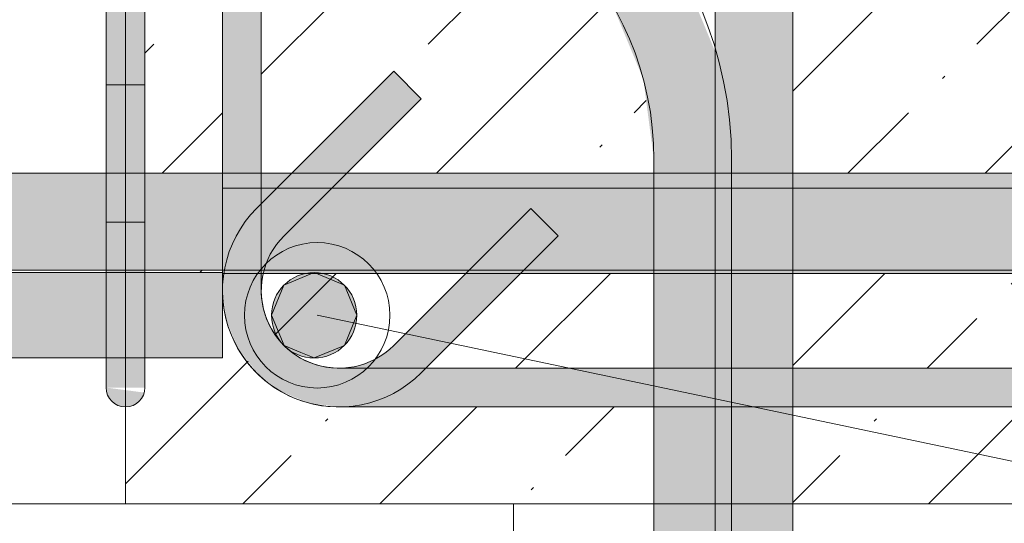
# Model space of a CAD drawing. Header units: millimetres. Extents: x 4307 to 42792, y 1610 to 10025.
# Tile 268 of 272: x 40950 to 41204, y 8665 to 8795. Entities that reach past the tile are written whole.
import ezdxf

# ---------------------------------------------------------------- set-up
doc = ezdxf.new("R2010")
doc.units = ezdxf.units.MM
for name, color, linetype, lineweight in [('S-BEAM', 12, 'Continuous', 9), ('S-COLS', 52, 'Continuous', 9), ('S-RBAR', 171, 'Continuous', 5), ('S-RBAR-IDEN', 171, 'Continuous', 5)]:
    doc.layers.add(name, color=color, linetype=linetype, lineweight=lineweight)

msp = doc.modelspace()

# ---------------------------------------------------------------- hatches: boundary and pattern name
at = {"layer": 'S-BEAM', "lineweight": 5}
h = msp.add_hatch(dxfattribs=at)
h.set_pattern_fill('FP_3', color=256, style=0, pattern_type=2)
h.set_pattern_definition([(45, (36176.34, 5500.453), (-35.35534, 35.35534), []), (45, (36211.697, 5500.453), (-17.67767, 53.033), [25, -12.5, 0.8382, -11.662])])
h.paths.add_polyline_path([(40977.38, 8670), (41113.59, 8670), (41113.59, 8695), (41032.38, 8695), (41024.11, 8696.23), (41017.38, 8699.02), (41011.17, 8703.79), (41006.04, 8710.86), (41003.4, 8717.24), (41002.38, 8725), (41002.38, 8707.64), (40982.38, 8707.64), (40982.21, 8700), (40977.38, 8700), (40977.38, 8699.34), (40982.21, 8698.71), (40981.71, 8697.5), (40980.91, 8696.46), (40978.95, 8695.29), (40978.67, 8695.17), (40977.38, 8695), (40977.38, 8681.14)])
h.paths.add_polyline_path([(41240.91, 8670), (41395.38, 8670), (41395.38, 8695), (41149.38, 8695), (41149.38, 8670), (41153.59, 8670)])
h.paths.add_polyline_path([(41443.33, 8670), (41477.38, 8670), (41477.38, 8920), (40977.38, 8920), (40977.38, 8895), (40978.95, 8894.71), (40980.34, 8893.98), (40980.91, 8893.54), (40981.76, 8892.37), (40982.21, 8891.29), (40977.38, 8890.66), (40977.38, 8890), (40982.38, 8890), (40982.38, 8882.8), (41002.38, 8882.8), (41002.38, 8865), (41003.4, 8872.76), (41006.4, 8880), (41011.7, 8886.62), (41018.24, 8891.34), (41024.61, 8893.98), (41032.38, 8895), (41422.38, 8895), (41430.14, 8893.98), (41437.38, 8890.98), (41443.59, 8886.21), (41448.71, 8879.14), (41451.36, 8872.76), (41452.38, 8865), (41452.38, 8725), (41451.36, 8717.24), (41448.36, 8710), (41443.33, 8703.58), (41443.33, 8681.14)])
h.paths.add_polyline_path([(41415.55, 8670), (41423.33, 8670), (41423.33, 8695.13), (41422.38, 8695), (41415.38, 8695), (41415.38, 8670)])
h.paths.add_polyline_path([(41415.55, 8705), (41423.33, 8705.13), (41423.33, 8729.45), (41415.38, 8729.45), (41415.38, 8705)])
h.paths.add_polyline_path([(41113.59, 8705), (41113.59, 8729.45), (41079.25, 8729.45), (41054.81, 8705), (41066.27, 8705)])
h.paths.add_polyline_path([(41395.38, 8705), (41395.38, 8729.45), (41149.38, 8729.45), (41149.38, 8705), (41240.91, 8705)])
h.paths.add_polyline_path([(41032.38, 8705), (41037.56, 8705.68), (41042.38, 8707.68), (41046.98, 8711.32), (41065.11, 8729.45), (41012.96, 8729.45), (41012.38, 8725), (41013.46, 8718.86), (41015.06, 8715), (41018.24, 8710.86), (41022.61, 8707.58), (41028.07, 8705.57)])
h.paths.add_polyline_path([(41002.38, 8729.64), (41002.38, 8730.3), (40982.38, 8730.3), (40982.38, 8729.64), (41000.78, 8729.64)])
h.paths.add_polyline_path([(41415.38, 8755.3), (41423.33, 8755.3), (41423.33, 8758.8), (41422.21, 8771.67), (41419.89, 8782.03), (41415.38, 8792.94), (41415.38, 8782.03)])
h.paths.add_polyline_path([(41012.38, 8755.3), (41020.26, 8755.3), (41046.52, 8781.57), (41053.59, 8774.5), (41034.4, 8755.3), (41113.59, 8755.3), (41113.59, 8758.8), (41110.86, 8779.51), (41102.87, 8798.8), (41090.16, 8815.37), (41073.59, 8828.09), (41062.2, 8832.8), (41012.38, 8832.8), (41012.38, 8771.67)])
h.paths.add_polyline_path([(41002.38, 8755.3), (41002.38, 8832.8), (40982.38, 8832.8), (40982.38, 8755.3)])
h.paths.add_polyline_path([(41149.38, 8755.3), (41395.38, 8755.3), (41395.38, 8818.76), (41381.12, 8829.36), (41371.89, 8832.8), (41149.38, 8832.8), (41149.38, 8771.67)])
h.paths.add_polyline_path([(41442.38, 8771.7), (41442.38, 8832.8), (41415.38, 8832.8), (41415.55, 8827.72), (41426.51, 8814.35), (41431.54, 8805.94), (41439.03, 8787.83), (41442.25, 8773.47)])
h.paths.add_polyline_path([(41129.38, 8786.63), (41129.38, 8832.8), (41100.01, 8832.8), (41104.3, 8829.51), (41120.19, 8808.8), (41124.72, 8797.88)])
h.paths.add_polyline_path([(41442.38, 8857.8), (41442.38, 8865), (41441.7, 8870.18), (41439.7, 8875), (41436.52, 8879.14), (41432.38, 8882.32), (41427.56, 8884.32), (41422.38, 8885), (41032.38, 8885), (41027.2, 8884.32), (41022.38, 8882.32), (41018.24, 8879.14), (41015.06, 8875), (41013.06, 8870.18), (41012.38, 8865), (41012.38, 8858.8), (41129.38, 8858.8), (41129.38, 8873.8), (41149.38, 8873.8), (41149.38, 8858.8), (41345.93, 8858.77), (41353.06, 8857.8), (41395.38, 8857.8), (41395.38, 8873.8), (41415.38, 8873.8), (41415.55, 8857.8)])
h.paths.add_polyline_path([(41415.38, 8873.8), (41395.72, 8876.39), (41396.72, 8878.8), (41398.31, 8880.87), (41400.38, 8882.46), (41402.79, 8883.46), (41405.38, 8883.8), (41407.97, 8883.46), (41410.38, 8882.46), (41412.45, 8880.87), (41414.04, 8878.8), (41415.04, 8876.39)])
h.paths.add_polyline_path([(41149.38, 8873.8), (41129.72, 8876.39), (41130.72, 8878.8), (41132.31, 8880.87), (41134.38, 8882.46), (41136.79, 8883.46), (41139.38, 8883.8), (41141.97, 8883.46), (41144.38, 8882.46), (41146.45, 8880.87), (41148.04, 8878.8), (41149.04, 8876.39)])
at = {"layer": 'S-RBAR'}
h = msp.add_hatch(color=7, dxfattribs=at)
h.paths.add_polyline_path([(41129.38, 8783.8), (41149.38, 8783.8), (41149.38, 8832.8), (41129.38, 8832.8), (41129.38, 8797.88)])
h.paths.add_polyline_path([(41132.6, 8857.8), (41149.38, 8857.8), (41149.38, 8873.8), (41129.38, 8873.8), (41129.38, 8857.8)])
for color, points in [(7, [(40978.95, 8725), (40982.38, 8725), (40982.38, 8865), (40972.38, 8865), (40972.38, 8725)]), (7, [(41002.38, 8725), (41003.4, 8732.76), (41006.4, 8740), (41012.38, 8747.43), (41012.38, 8865), (41002.38, 8865), (41002.38, 8726.4)]), (7, [(41129.38, 8758.8), (41129.38, 8786.63), (41120.19, 8808.8), (41104.3, 8829.51), (41100.01, 8832.8), (41062.2, 8832.8), (41073.59, 8828.09), (41090.16, 8815.37), (41102.87, 8798.8), (41110.86, 8779.51), (41113.59, 8758.8)]), (7, [(41018.24, 8739.14), (41053.59, 8774.5), (41046.52, 8781.57), (41011.17, 8746.21), (41015.89, 8741.49)]), (7, [(41032.38, 8695), (41032.38, 8705), (41027.2, 8705.68), (41022.38, 8707.68), (41017.88, 8711.32), (41015.06, 8715), (41013.06, 8719.82), (41012.38, 8725), (41013.06, 8730.18), (41015.06, 8735), (41018.24, 8739.14), (41011.17, 8746.21), (41006.4, 8740), (41003.4, 8732.76), (41002.38, 8725), (41003.4, 8717.24), (41006.4, 8710), (41011.7, 8703.38), (41017.38, 8699.02), (41024.61, 8696.02), (41027.2, 8695.68)]), (7, [(41053.59, 8705), (41054.81, 8705), (41088.95, 8739.14), (41081.88, 8746.21), (41046.52, 8710.86), (41052.38, 8705)]), (256, [(41026.01, 8707.64), (41033.79, 8710.86), (41037.01, 8718.64), (41033.79, 8726.41), (41026.01, 8729.64), (41018.23, 8726.4), (41015.01, 8718.64), (41018.24, 8710.86), (41022.61, 8709.04)]), (7, [(40982.21, 8700), (40982.38, 8700), (40982.38, 8725), (40972.38, 8725), (40972.38, 8700), (40978.95, 8700)]), (7, [(41032.38, 8705), (41052.38, 8705), (41046.52, 8710.86), (41042.38, 8707.68), (41037.56, 8705.68), (41033.53, 8705.15)]), (7, [(41032.38, 8695), (41422.38, 8695), (41422.38, 8705), (41032.38, 8705), (41032.38, 8696.02)]), (7, [(40977.38, 8695), (40978.95, 8695.29), (40979.88, 8695.67), (40980.91, 8696.46), (40981.71, 8697.5), (40982.21, 8698.71), (40972.38, 8700), (40972.55, 8698.71), (40973.05, 8697.5), (40973.84, 8696.46), (40974.88, 8695.67), (40976.08, 8695.17)])]:
    msp.add_hatch(color=color, dxfattribs=at).paths.add_polyline_path(points)
h = msp.add_hatch(color=7, dxfattribs=at)
h.paths.add_polyline_path([(41129.38, 7883.8), (41149.38, 7883.8), (41149.38, 7916), (41129.38, 7916), (41129.38, 7896.6)])
h.paths.add_polyline_path([(41129.38, 7924), (41149.38, 7924), (41149.38, 8016), (41129.38, 8016), (41129.38, 7926.77)])
h.paths.add_polyline_path([(41129.38, 8024), (41149.38, 8024), (41149.38, 8116), (41129.38, 8116), (41129.38, 8047.47)])
h.paths.add_polyline_path([(41149.38, 8124), (41149.38, 8216), (41129.38, 8216), (41129.38, 8124)])
h.paths.add_polyline_path([(41149.38, 8224), (41149.38, 8316), (41129.38, 8316), (41129.38, 8224)])
h.paths.add_polyline_path([(41149.38, 8324), (41149.38, 8416), (41129.38, 8416), (41129.38, 8324)])
h.paths.add_polyline_path([(41149.38, 8424), (41149.38, 8516), (41129.38, 8516), (41129.38, 8424)])
h.paths.add_polyline_path([(41129.38, 8524), (41149.38, 8524), (41149.38, 8616), (41129.38, 8616), (41129.38, 8530.27)])
h.paths.add_polyline_path([(41129.38, 8624), (41149.38, 8624), (41149.38, 8695), (41129.38, 8695), (41129.38, 8650.97)])
h.paths.add_polyline_path([(41149.38, 8705), (41149.38, 8730.3), (41129.38, 8730.3), (41129.38, 8705)])
h.paths.add_polyline_path([(41129.38, 8755.3), (41149.38, 8755.3), (41149.38, 8783.8), (41129.38, 8783.8), (41129.38, 8771.67)])
h = msp.add_hatch(color=7, dxfattribs=at)
h.paths.add_polyline_path([(41133.59, 7858.8), (41133.59, 7883.8), (41130.43, 7883.8), (41130.43, 7858.8)])
h.paths.add_polyline_path([(41129.38, 8660), (41129.38, 8695), (41113.59, 8695), (41113.59, 8660)])
h.paths.add_polyline_path([(41129.38, 8705), (41129.38, 8729.45), (41113.59, 8729.45), (41113.59, 8705)])
h.paths.add_polyline_path([(41113.59, 8755.3), (41129.38, 8755.3), (41129.38, 8758.8), (41113.59, 8758.8)])
h = msp.add_hatch(color=7, dxfattribs=at)
h.paths.add_polyline_path([(39977.38, 8730.3), (39984.67, 8730.3), (39984.67, 8755.3), (39977.38, 8755.3)])
h.paths.add_polyline_path([(39994.67, 8730.3), (40082.11, 8730.3), (40082.11, 8755.3), (39994.67, 8755.3)])
h.paths.add_polyline_path([(40092.11, 8730.3), (40179.56, 8730.3), (40179.56, 8755.3), (40092.11, 8755.3)])
h.paths.add_polyline_path([(40189.56, 8730.3), (40277.01, 8730.3), (40277.01, 8755.3), (40189.56, 8755.3)])
h.paths.add_polyline_path([(40287.01, 8730.3), (40374.45, 8730.3), (40374.45, 8755.3), (40287.01, 8755.3)])
h.paths.add_polyline_path([(40384.45, 8730.3), (40471.9, 8730.3), (40471.9, 8755.3), (40384.45, 8755.3)])
h.paths.add_polyline_path([(40481.9, 8730.3), (40569.35, 8730.3), (40569.35, 8755.3), (40481.9, 8755.3)])
h.paths.add_polyline_path([(40579.35, 8730.3), (40666.79, 8730.3), (40666.79, 8755.3), (40579.35, 8755.3)])
h.paths.add_polyline_path([(40676.79, 8730.3), (40764.24, 8730.3), (40764.24, 8755.3), (40676.79, 8755.3)])
h.paths.add_polyline_path([(40809.24, 8730.3), (40842.53, 8730.3), (40842.53, 8755.3), (40809.24, 8755.3), (40809.24, 8741.49)])
h.paths.add_polyline_path([(40774.24, 8730.3), (40799.24, 8730.3), (40799.24, 8755.3), (40774.24, 8755.3), (40774.24, 8741.49)])
h.paths.add_polyline_path([(40852.53, 8730.3), (40885.81, 8730.3), (40885.81, 8755.3), (40852.53, 8755.3), (40852.53, 8741.49)])
h.paths.add_polyline_path([(40895.81, 8730.3), (40929.09, 8730.3), (40929.09, 8755.3), (40895.81, 8755.3), (40895.81, 8741.49)])
h.paths.add_polyline_path([(40982.38, 8730.3), (41002.38, 8730.3), (41002.38, 8755.3), (40982.38, 8755.3), (40982.38, 8741.49)])
h.paths.add_polyline_path([(40939.09, 8730.3), (40972.38, 8730.3), (40972.38, 8755.3), (40939.09, 8755.3), (40939.09, 8741.49)])
h.paths.add_polyline_path([(41022.61, 8730.3), (41065.97, 8730.3), (41081.88, 8746.21), (41088.95, 8739.14), (41080.11, 8730.3), (41442.38, 8730.3), (41442.38, 8755.3), (41034.4, 8755.3), (41018.24, 8739.14), (41015.06, 8735), (41013.11, 8730.3), (41018.24, 8730.3)])
h.paths.add_polyline_path([(41012.38, 8747.43), (41020.26, 8755.3), (41012.38, 8755.3)])
h = msp.add_hatch(color=7, dxfattribs=at)
h.paths.add_polyline_path([(38097.39, 8707.64), (38276.98, 8707.92), (38276.98, 8729.64), (38087.38, 8729.64), (38087.38, 8707.64)])
h.paths.add_polyline_path([(34944.7, 8707.64), (34983.38, 8707.92), (34983.38, 8729.64), (34944.7, 8729.64), (34944.7, 8707.92)])
h.paths.add_polyline_path([(40287.01, 8707.64), (40374.45, 8707.92), (40374.45, 8729.64), (40287.01, 8729.64), (40287.01, 8707.92)])
h.paths.add_polyline_path([(34927.38, 8707.64), (34934.7, 8707.92), (34934.7, 8729.64), (34927.38, 8729.64), (34927.38, 8707.92)])
h.paths.add_polyline_path([(40277.01, 8707.64), (40277.01, 8729.64), (40189.56, 8729.64), (40189.56, 8707.64), (40236.73, 8707.64)])
h.paths.add_polyline_path([(34993.38, 8707.64), (35032.07, 8707.92), (35032.07, 8729.64), (34993.38, 8729.64), (34993.38, 8707.92)])
h.paths.add_polyline_path([(40179.56, 8707.64), (40179.56, 8729.64), (40092.11, 8729.64), (40092.11, 8707.64), (40149.41, 8707.64)])
h.paths.add_polyline_path([(35042.07, 8707.64), (35080.76, 8707.92), (35080.76, 8729.64), (35042.07, 8729.64), (35042.07, 8707.92)])
h.paths.add_polyline_path([(35090.76, 8707.64), (35129.45, 8707.92), (35129.45, 8729.64), (35090.76, 8729.64), (35090.76, 8707.92)])
h.paths.add_polyline_path([(40082.11, 8707.64), (40082.11, 8729.64), (39994.67, 8729.64), (39994.67, 8707.64), (40062.09, 8707.64)])
h.paths.add_polyline_path([(35139.45, 8707.64), (35178.14, 8707.92), (35178.14, 8729.64), (35139.45, 8729.64), (35139.45, 8707.92)])
h.paths.add_polyline_path([(35188.14, 8707.64), (35226.83, 8707.92), (35226.83, 8729.64), (35188.14, 8729.64), (35188.14, 8707.92)])
h.paths.add_polyline_path([(39984.67, 8707.64), (39984.67, 8729.64), (39897.22, 8729.64), (39897.22, 8707.64), (39974.77, 8707.64)])
h.paths.add_polyline_path([(35236.83, 8707.64), (35275.52, 8707.92), (35275.52, 8729.64), (35236.83, 8729.64), (35236.83, 8707.92)])
h.paths.add_polyline_path([(35285.52, 8707.64), (35375.52, 8707.92), (35375.52, 8729.64), (35285.52, 8729.64), (35285.52, 8707.92)])
h.paths.add_polyline_path([(35385.52, 8707.64), (35474.03, 8707.92), (35474.03, 8729.64), (35385.52, 8729.64), (35385.52, 8707.92)])
h.paths.add_polyline_path([(35484.03, 8707.64), (35572.55, 8707.92), (35572.55, 8729.64), (35484.03, 8729.64), (35484.03, 8707.92)])
h.paths.add_polyline_path([(35582.55, 8707.64), (35671.07, 8707.92), (35671.07, 8729.64), (35582.55, 8729.64), (35582.55, 8707.92)])
h.paths.add_polyline_path([(35681.07, 8707.64), (35769.59, 8707.92), (35769.59, 8729.64), (35681.07, 8729.64), (35681.07, 8707.92)])
h.paths.add_polyline_path([(35779.59, 8707.64), (35868.11, 8707.92), (35868.11, 8729.64), (35779.59, 8729.64), (35779.59, 8707.92)])
h.paths.add_polyline_path([(35878.11, 8707.64), (35966.62, 8707.92), (35966.62, 8729.64), (35878.11, 8729.64), (35878.11, 8707.92)])
h.paths.add_polyline_path([(35976.62, 8707.64), (36065.14, 8707.92), (36065.14, 8729.64), (35976.62, 8729.64), (35976.62, 8707.92)])
h.paths.add_polyline_path([(36075.14, 8707.64), (36163.66, 8707.92), (36163.66, 8729.64), (36075.14, 8729.64), (36075.14, 8707.92)])
h.paths.add_polyline_path([(36173.66, 8707.64), (36262.18, 8707.92), (36262.18, 8729.64), (36173.66, 8729.64), (36173.66, 8707.92)])
h.paths.add_polyline_path([(36272.18, 8707.64), (36360.7, 8707.92), (36360.7, 8729.64), (36272.18, 8729.64), (36272.18, 8707.92)])
h.paths.add_polyline_path([(36370.7, 8707.64), (36459.21, 8707.92), (36459.21, 8729.64), (36370.7, 8729.64), (36370.7, 8707.92)])
h.paths.add_polyline_path([(36469.21, 8707.64), (36557.73, 8707.92), (36557.73, 8729.64), (36469.21, 8729.64), (36469.21, 8707.92)])
h.paths.add_polyline_path([(36567.73, 8707.64), (36656.25, 8707.92), (36656.25, 8729.64), (36567.73, 8729.64), (36567.73, 8707.92)])
h.paths.add_polyline_path([(36666.25, 8707.64), (36754.77, 8707.92), (36754.77, 8729.64), (36666.25, 8729.64), (36666.25, 8707.92)])
h.paths.add_polyline_path([(36764.77, 8707.64), (36879.77, 8707.92), (36879.77, 8729.64), (36764.77, 8729.64), (36764.77, 8707.92)])
h.paths.add_polyline_path([(36889.77, 8707.64), (37079.37, 8707.92), (37079.37, 8729.64), (36889.77, 8729.64), (36889.77, 8707.92)])
h.paths.add_polyline_path([(37089.37, 8707.64), (37278.97, 8707.92), (37278.97, 8729.64), (37089.37, 8729.64), (37089.37, 8707.92)])
h.paths.add_polyline_path([(37288.97, 8707.64), (37478.57, 8707.92), (37478.57, 8729.64), (37288.97, 8729.64), (37288.97, 8707.92)])
h.paths.add_polyline_path([(37488.57, 8707.64), (37678.18, 8707.92), (37678.18, 8729.64), (37488.57, 8729.64), (37488.57, 8707.92)])
h.paths.add_polyline_path([(37688.18, 8707.64), (37877.78, 8707.92), (37877.78, 8729.64), (37688.18, 8729.64), (37688.18, 8707.92)])
h.paths.add_polyline_path([(37887.78, 8707.64), (38077.38, 8707.92), (38077.38, 8729.64), (37887.78, 8729.64), (37887.78, 8707.92)])
h.paths.add_polyline_path([(41000.78, 8707.64), (41002.38, 8707.64), (41002.38, 8729.64), (40982.38, 8729.64), (40982.38, 8707.64)])
h.paths.add_polyline_path([(40972.38, 8707.64), (40972.38, 8729.64), (40939.09, 8729.64), (40939.09, 8707.64)])
h.paths.add_polyline_path([(39887.22, 8707.64), (39887.22, 8729.64), (39799.77, 8729.64), (39799.77, 8707.64), (39843.79, 8707.64)])
h.paths.add_polyline_path([(40929.09, 8707.64), (40929.09, 8729.64), (40895.81, 8729.64), (40895.81, 8707.64)])
h.paths.add_polyline_path([(39789.77, 8707.64), (39789.77, 8729.64), (39702.33, 8729.64), (39702.33, 8707.64), (39756.47, 8707.64)])
h.paths.add_polyline_path([(40885.81, 8707.64), (40885.81, 8729.64), (40852.53, 8729.64), (40852.53, 8707.64)])
h.paths.add_polyline_path([(40842.53, 8707.64), (40842.53, 8729.64), (40809.24, 8729.64), (40809.24, 8707.64)])
h.paths.add_polyline_path([(39692.33, 8707.64), (39692.33, 8729.64), (39604.88, 8729.64), (39604.88, 8707.64), (39669.15, 8707.64)])
h.paths.add_polyline_path([(40764.24, 8707.64), (40764.24, 8729.64), (40676.79, 8729.64), (40676.79, 8707.64), (40760.65, 8707.64)])
h.paths.add_polyline_path([(40799.24, 8707.64), (40799.24, 8729.64), (40774.24, 8729.64), (40774.24, 8707.64)])
h.paths.add_polyline_path([(38286.98, 8707.64), (38476.58, 8707.92), (38476.58, 8729.64), (38286.98, 8729.64), (38286.98, 8707.92)])
h.paths.add_polyline_path([(40666.79, 8707.64), (40666.79, 8729.64), (40579.35, 8729.64), (40579.35, 8707.64), (40629.67, 8707.64)])
h.paths.add_polyline_path([(40569.35, 8707.64), (40569.35, 8729.64), (40481.9, 8729.64), (40481.9, 8707.64), (40542.35, 8707.64)])
h.paths.add_polyline_path([(38486.58, 8707.64), (38676.18, 8707.92), (38676.18, 8729.64), (38486.58, 8729.64), (38486.58, 8707.92)])
h.paths.add_polyline_path([(40471.9, 8707.64), (40471.9, 8729.64), (40384.45, 8729.64), (40384.45, 8707.64), (40455.03, 8707.64)])
h.paths.add_polyline_path([(38686.18, 8707.64), (38875.79, 8707.92), (38875.79, 8729.64), (38686.18, 8729.64), (38686.18, 8707.92)])
h.paths.add_polyline_path([(38885.79, 8707.64), (39075.39, 8707.92), (39075.39, 8729.64), (38885.79, 8729.64), (38885.79, 8707.92)])
h.paths.add_polyline_path([(39085.39, 8707.64), (39274.99, 8707.92), (39274.99, 8729.64), (39085.39, 8729.64), (39085.39, 8707.92)])
h.paths.add_polyline_path([(39284.99, 8707.64), (39399.99, 8707.92), (39399.99, 8729.64), (39284.99, 8729.64), (39284.99, 8707.92)])
h.paths.add_polyline_path([(39409.99, 8707.64), (39497.43, 8707.92), (39497.43, 8729.64), (39409.99, 8729.64), (39409.99, 8707.92)])
h.paths.add_polyline_path([(39507.43, 8707.64), (39594.88, 8707.92), (39594.88, 8729.64), (39507.43, 8729.64), (39507.43, 8707.92)])
h = msp.add_hatch(color=7, dxfattribs=at)
h.paths.add_polyline_path([(41013.06, 8729.45), (41065.11, 8729.45), (41065.97, 8730.3), (41013.06, 8730.18), (41012.96, 8729.45)])
h.paths.add_polyline_path([(41079.25, 8729.45), (41129.38, 8729.45), (41129.38, 8730.3), (41080.11, 8730.3)])
h.paths.add_polyline_path([(41153.59, 8729.45), (41395.38, 8729.45), (41395.38, 8730.3), (41149.38, 8730.3), (41149.38, 8729.45)])
h.paths.add_polyline_path([(41415.55, 8729.45), (41442.38, 8729.45), (41442.38, 8730.3), (41415.38, 8730.3), (41415.38, 8729.45)])
h = msp.add_hatch(color=256, dxfattribs=at)
edge = h.paths.add_edge_path()
edge.add_arc((41026.01, 8718.64), 11, 0, 360)

# ---------------------------------------------------------------- linework, layer by layer
at = {"layer": 'S-BEAM', "lineweight": 18}
for p, q in [((40977.38, 8920), (40977.38, 8670)), ((40977.38, 8670), (41477.38, 8670))]:
    msp.add_line(p, q, dxfattribs=at)
at = {"layer": 'S-BEAM'}
for p, q in [((40977.38, 8670), (40977.38, 8920)), ((40977.38, 8670), (35087.38, 8670)), ((35087.38, 8670), (40977.38, 8670)), ((40977.38, 8670), (41077.38, 8670)), ((41077.38, 8670), (41477.38, 8670))]:
    msp.add_line(p, q, dxfattribs=at)
at = {"layer": 'S-COLS'}
msp.add_line((41077.38, 8670), (41077.38, 5870), dxfattribs=at)
msp.add_line((41077.38, 8670), (41077.38, 5870), dxfattribs=at)
at = {"layer": 'S-RBAR'}
for p, q in [((41129.38, 8783.8), (41129.38, 8873.8)), ((41149.38, 8783.8), (41149.38, 8873.8)), ((40972.38, 8725), (40972.38, 8865)), ((40972.38, 8865), (40972.38, 8725)), ((40982.38, 8725), (40982.38, 8865)), ((40982.38, 8865), (40982.38, 8725)), ((41002.38, 8865), (41002.38, 8725)), ((41002.38, 8865), (41002.38, 8725)), ((41002.38, 8865), (41002.38, 8725)), ((41002.38, 8865), (41002.38, 8725)), ((41002.38, 8865), (41002.38, 8725)), ((41002.38, 8865), (41002.38, 8725)), ((41002.38, 8865), (41002.38, 8725)), ((41002.38, 8865), (41002.38, 8725)), ((41002.38, 8865), (41002.38, 8725)), ((41002.38, 8865), (41002.38, 8725)), ((41002.38, 8865), (41002.38, 8725)), ((41002.38, 8865), (41002.38, 8725)), ((41002.38, 8865), (41002.38, 8725)), ((41002.38, 8865), (41002.38, 8725)), ((41002.38, 8865), (41002.38, 8725)), ((41002.38, 8865), (41002.38, 8725)), ((41002.38, 8865), (41002.38, 8725)), ((41002.38, 8865), (41002.38, 8725)), ((41002.38, 8865), (41002.38, 8725)), ((41002.38, 8865), (41002.38, 8725)), ((41002.38, 8865), (41002.38, 8725)), ((41002.38, 8865), (41002.38, 8725)), ((41002.38, 8865), (41002.38, 8725)), ((41002.38, 8865), (41002.38, 8725)), ((41002.38, 8865), (41002.38, 8725)), ((41012.38, 8865), (41012.38, 8725)), ((41012.38, 8865), (41012.38, 8725)), ((41012.38, 8865), (41012.38, 8725)), ((41012.38, 8865), (41012.38, 8725)), ((41012.38, 8865), (41012.38, 8725)), ((41012.38, 8865), (41012.38, 8725)), ((41012.38, 8865), (41012.38, 8725)), ((41012.38, 8865), (41012.38, 8725)), ((41012.38, 8865), (41012.38, 8725)), ((41012.38, 8865), (41012.38, 8725)), ((41012.38, 8865), (41012.38, 8725)), ((41012.38, 8865), (41012.38, 8725)), ((41012.38, 8865), (41012.38, 8725)), ((41012.38, 8865), (41012.38, 8725)), ((41012.38, 8865), (41012.38, 8725)), ((41012.38, 8865), (41012.38, 8725)), ((41012.38, 8865), (41012.38, 8725)), ((41012.38, 8865), (41012.38, 8725)), ((41012.38, 8865), (41012.38, 8725)), ((41012.38, 8865), (41012.38, 8725)), ((41012.38, 8865), (41012.38, 8725)), ((41012.38, 8865), (41012.38, 8725)), ((41012.38, 8865), (41012.38, 8725)), ((41012.38, 8865), (41012.38, 8725)), ((41012.38, 8865), (41012.38, 8725)), ((41046.52, 8781.57), (41011.17, 8746.21)), ((41046.52, 8781.57), (41011.17, 8746.21)), ((41046.52, 8781.57), (41011.17, 8746.21)), ((41046.52, 8781.57), (41011.17, 8746.21)), ((41046.52, 8781.57), (41011.17, 8746.21)), ((41046.52, 8781.57), (41011.17, 8746.21)), ((41046.52, 8781.57), (41011.17, 8746.21)), ((41046.52, 8781.57), (41011.17, 8746.21)), ((41046.52, 8781.57), (41011.17, 8746.21)), ((41046.52, 8781.57), (41011.17, 8746.21)), ((41046.52, 8781.57), (41011.17, 8746.21)), ((41046.52, 8781.57), (41011.17, 8746.21)), ((41046.52, 8781.57), (41011.17, 8746.21)), ((41046.52, 8781.57), (41011.17, 8746.21)), ((41046.52, 8781.57), (41011.17, 8746.21)), ((41046.52, 8781.57), (41011.17, 8746.21)), ((41046.52, 8781.57), (41011.17, 8746.21)), ((41046.52, 8781.57), (41011.17, 8746.21)), ((41046.52, 8781.57), (41011.17, 8746.21)), ((41046.52, 8781.57), (41011.17, 8746.21)), ((41046.52, 8781.57), (41011.17, 8746.21)), ((41046.52, 8781.57), (41011.17, 8746.21)), ((41046.52, 8781.57), (41011.17, 8746.21)), ((41046.52, 8781.57), (41011.17, 8746.21)), ((41046.52, 8781.57), (41011.17, 8746.21)), ((41046.52, 8781.57), (41053.59, 8774.5)), ((41046.52, 8781.57), (41053.59, 8774.5)), ((41046.52, 8781.57), (41053.59, 8774.5)), ((41046.52, 8781.57), (41053.59, 8774.5)), ((41046.52, 8781.57), (41053.59, 8774.5)), ((41046.52, 8781.57), (41053.59, 8774.5)), ((41046.52, 8781.57), (41053.59, 8774.5)), ((41046.52, 8781.57), (41053.59, 8774.5)), ((41046.52, 8781.57), (41053.59, 8774.5)), ((41046.52, 8781.57), (41053.59, 8774.5)), ((41046.52, 8781.57), (41053.59, 8774.5)), ((41046.52, 8781.57), (41053.59, 8774.5)), ((41046.52, 8781.57), (41053.59, 8774.5)), ((41046.52, 8781.57), (41053.59, 8774.5)), ((41046.52, 8781.57), (41053.59, 8774.5)), ((41046.52, 8781.57), (41053.59, 8774.5)), ((41046.52, 8781.57), (41053.59, 8774.5)), ((41046.52, 8781.57), (41053.59, 8774.5)), ((41046.52, 8781.57), (41053.59, 8774.5)), ((41046.52, 8781.57), (41053.59, 8774.5)), ((41046.52, 8781.57), (41053.59, 8774.5)), ((41046.52, 8781.57), (41053.59, 8774.5)), ((41046.52, 8781.57), (41053.59, 8774.5)), ((41046.52, 8781.57), (41053.59, 8774.5)), ((41046.52, 8781.57), (41053.59, 8774.5)), ((41129.38, 7883.8), (41129.38, 8783.8)), ((41149.38, 7883.8), (41149.38, 8783.8)), ((40972.38, 8778.03), (40972.38, 8742.68)), ((40972.38, 8778.03), (40982.38, 8778.03)), ((40982.38, 8778.03), (40982.38, 8742.68)), ((41053.59, 8774.5), (41018.24, 8739.14)), ((41053.59, 8774.5), (41018.24, 8739.14)), ((41053.59, 8774.5), (41018.24, 8739.14)), ((41053.59, 8774.5), (41018.24, 8739.14)), ((41053.59, 8774.5), (41018.24, 8739.14)), ((41053.59, 8774.5), (41018.24, 8739.14)), ((41053.59, 8774.5), (41018.24, 8739.14)), ((41053.59, 8774.5), (41018.24, 8739.14)), ((41053.59, 8774.5), (41018.24, 8739.14)), ((41053.59, 8774.5), (41018.24, 8739.14)), ((41053.59, 8774.5), (41018.24, 8739.14)), ((41053.59, 8774.5), (41018.24, 8739.14)), ((41053.59, 8774.5), (41018.24, 8739.14)), ((41053.59, 8774.5), (41018.24, 8739.14)), ((41053.59, 8774.5), (41018.24, 8739.14)), ((41053.59, 8774.5), (41018.24, 8739.14)), ((41053.59, 8774.5), (41018.24, 8739.14)), ((41053.59, 8774.5), (41018.24, 8739.14)), ((41053.59, 8774.5), (41018.24, 8739.14)), ((41053.59, 8774.5), (41018.24, 8739.14)), ((41053.59, 8774.5), (41018.24, 8739.14)), ((41053.59, 8774.5), (41018.24, 8739.14)), ((41053.59, 8774.5), (41018.24, 8739.14)), ((41053.59, 8774.5), (41018.24, 8739.14)), ((41053.59, 8774.5), (41018.24, 8739.14)), ((41113.59, 7858.8), (41113.59, 8758.8)), ((41133.59, 7858.8), (41133.59, 8758.8)), ((41452.38, 8755.3), (39977.38, 8755.3)), ((41452.38, 8755.3), (39977.38, 8755.3)), ((41452.38, 8751.45), (41002.38, 8751.45)), ((41002.38, 8751.45), (41002.38, 8729.45)), ((41452.38, 8751.45), (41002.38, 8751.45)), ((41002.38, 8751.45), (41002.38, 8729.45)), ((41046.52, 8710.86), (41081.88, 8746.21)), ((41046.52, 8710.86), (41081.88, 8746.21)), ((41046.52, 8710.86), (41081.88, 8746.21)), ((41046.52, 8710.86), (41081.88, 8746.21)), ((41046.52, 8710.86), (41081.88, 8746.21)), ((41046.52, 8710.86), (41081.88, 8746.21)), ((41046.52, 8710.86), (41081.88, 8746.21)), ((41046.52, 8710.86), (41081.88, 8746.21)), ((41046.52, 8710.86), (41081.88, 8746.21)), ((41046.52, 8710.86), (41081.88, 8746.21)), ((41046.52, 8710.86), (41081.88, 8746.21)), ((41046.52, 8710.86), (41081.88, 8746.21)), ((41046.52, 8710.86), (41081.88, 8746.21)), ((41046.52, 8710.86), (41081.88, 8746.21)), ((41046.52, 8710.86), (41081.88, 8746.21)), ((41046.52, 8710.86), (41081.88, 8746.21)), ((41046.52, 8710.86), (41081.88, 8746.21)), ((41046.52, 8710.86), (41081.88, 8746.21)), ((41046.52, 8710.86), (41081.88, 8746.21)), ((41046.52, 8710.86), (41081.88, 8746.21)), ((41046.52, 8710.86), (41081.88, 8746.21)), ((41046.52, 8710.86), (41081.88, 8746.21)), ((41046.52, 8710.86), (41081.88, 8746.21)), ((41046.52, 8710.86), (41081.88, 8746.21)), ((41046.52, 8710.86), (41081.88, 8746.21)), ((41088.95, 8739.14), (41081.88, 8746.21)), ((41088.95, 8739.14), (41081.88, 8746.21)), ((41088.95, 8739.14), (41081.88, 8746.21)), ((41088.95, 8739.14), (41081.88, 8746.21)), ((41088.95, 8739.14), (41081.88, 8746.21)), ((41088.95, 8739.14), (41081.88, 8746.21)), ((41088.95, 8739.14), (41081.88, 8746.21)), ((41088.95, 8739.14), (41081.88, 8746.21)), ((41088.95, 8739.14), (41081.88, 8746.21)), ((41088.95, 8739.14), (41081.88, 8746.21)), ((41088.95, 8739.14), (41081.88, 8746.21)), ((41088.95, 8739.14), (41081.88, 8746.21)), ((41088.95, 8739.14), (41081.88, 8746.21)), ((41088.95, 8739.14), (41081.88, 8746.21)), ((41088.95, 8739.14), (41081.88, 8746.21)), ((41088.95, 8739.14), (41081.88, 8746.21)), ((41088.95, 8739.14), (41081.88, 8746.21)), ((41088.95, 8739.14), (41081.88, 8746.21)), ((41088.95, 8739.14), (41081.88, 8746.21)), ((41088.95, 8739.14), (41081.88, 8746.21)), ((41088.95, 8739.14), (41081.88, 8746.21)), ((41088.95, 8739.14), (41081.88, 8746.21)), ((41088.95, 8739.14), (41081.88, 8746.21)), ((41088.95, 8739.14), (41081.88, 8746.21)), ((41088.95, 8739.14), (41081.88, 8746.21)), ((40972.38, 8742.68), (40972.38, 8700)), ((40982.38, 8742.68), (40972.38, 8742.68)), ((40972.38, 8707.32), (40972.38, 8742.68)), ((40982.38, 8742.68), (40982.38, 8700)), ((40982.38, 8707.32), (40982.38, 8742.68)), ((41053.59, 8703.79), (41088.95, 8739.14)), ((41053.59, 8703.79), (41088.95, 8739.14)), ((41053.59, 8703.79), (41088.95, 8739.14)), ((41053.59, 8703.79), (41088.95, 8739.14)), ((41053.59, 8703.79), (41088.95, 8739.14)), ((41053.59, 8703.79), (41088.95, 8739.14)), ((41053.59, 8703.79), (41088.95, 8739.14)), ((41053.59, 8703.79), (41088.95, 8739.14)), ((41053.59, 8703.79), (41088.95, 8739.14)), ((41053.59, 8703.79), (41088.95, 8739.14)), ((41053.59, 8703.79), (41088.95, 8739.14)), ((41053.59, 8703.79), (41088.95, 8739.14)), ((41053.59, 8703.79), (41088.95, 8739.14)), ((41053.59, 8703.79), (41088.95, 8739.14)), ((41053.59, 8703.79), (41088.95, 8739.14)), ((41053.59, 8703.79), (41088.95, 8739.14)), ((41053.59, 8703.79), (41088.95, 8739.14)), ((41053.59, 8703.79), (41088.95, 8739.14)), ((41053.59, 8703.79), (41088.95, 8739.14)), ((41053.59, 8703.79), (41088.95, 8739.14)), ((41053.59, 8703.79), (41088.95, 8739.14)), ((41053.59, 8703.79), (41088.95, 8739.14)), ((41053.59, 8703.79), (41088.95, 8739.14)), ((41053.59, 8703.79), (41088.95, 8739.14)), ((41053.59, 8703.79), (41088.95, 8739.14)), ((34927.38, 8729.64), (41002.38, 8729.64)), ((34927.38, 8729.64), (41002.38, 8729.64)), ((34927.38, 8729.64), (41002.38, 8729.64)), ((41452.38, 8730.3), (39977.38, 8730.3)), ((41452.38, 8730.3), (39977.38, 8730.3)), ((41002.38, 8707.64), (41002.38, 8729.64)), ((41002.38, 8707.64), (41002.38, 8729.64)), ((41002.38, 8707.64), (41002.38, 8729.64)), ((41452.38, 8729.45), (41002.38, 8729.45)), ((41452.38, 8729.45), (41002.38, 8729.45)), ((41026.01, 8729.64), (41018.23, 8726.4)), ((41033.79, 8726.41), (41026.01, 8729.64)), ((41018.23, 8726.4), (41015.01, 8718.64)), ((41037.01, 8718.64), (41033.79, 8726.41)), ((40972.38, 8725), (40972.38, 8700)), ((40972.38, 8725), (40972.38, 8700)), ((40982.38, 8725), (40982.38, 8700)), ((40982.38, 8725), (40982.38, 8707.32)), ((41015.01, 8718.64), (41018.24, 8710.86)), ((41033.79, 8710.86), (41037.01, 8718.64)), ((41018.24, 8710.86), (41022.61, 8709.04)), ((41026.01, 8707.64), (41033.79, 8710.86)), ((41022.61, 8709.04), (41026.01, 8707.64)), ((34927.38, 8707.64), (41002.38, 8707.64)), ((34927.38, 8707.64), (41002.38, 8707.64)), ((34927.38, 8707.64), (41002.38, 8707.64)), ((40972.38, 8707.32), (40972.38, 8700)), ((40982.38, 8707.32), (40982.38, 8700.85)), ((40982.38, 8707.32), (40982.38, 8700.85)), ((41032.38, 8705), (41422.38, 8705)), ((41032.38, 8705), (41422.38, 8705)), ((41032.38, 8705), (41422.38, 8705)), ((41032.38, 8705), (41422.38, 8705)), ((41032.38, 8705), (41422.38, 8705)), ((41032.38, 8705), (41422.38, 8705)), ((41032.38, 8705), (41422.38, 8705)), ((41032.38, 8705), (41422.38, 8705)), ((41032.38, 8705), (41422.38, 8705)), ((41032.38, 8705), (41422.38, 8705)), ((41032.38, 8705), (41422.38, 8705)), ((41032.38, 8705), (41422.38, 8705)), ((41032.38, 8705), (41422.38, 8705)), ((41032.38, 8705), (41422.38, 8705)), ((41032.38, 8705), (41422.38, 8705)), ((41032.38, 8705), (41422.38, 8705)), ((41032.38, 8705), (41422.38, 8705)), ((41032.38, 8705), (41422.38, 8705)), ((41032.38, 8705), (41422.38, 8705)), ((41032.38, 8705), (41422.38, 8705)), ((41032.38, 8705), (41422.38, 8705)), ((41032.38, 8705), (41422.38, 8705)), ((41032.38, 8705), (41422.38, 8705)), ((41032.38, 8705), (41422.38, 8705)), ((41032.38, 8705), (41422.38, 8705)), ((41032.38, 8695), (41422.38, 8695)), ((41032.38, 8695), (41422.38, 8695)), ((41032.38, 8695), (41422.38, 8695)), ((41032.38, 8695), (41422.38, 8695)), ((41032.38, 8695), (41422.38, 8695)), ((41032.38, 8695), (41422.38, 8695)), ((41032.38, 8695), (41422.38, 8695)), ((41032.38, 8695), (41422.38, 8695)), ((41032.38, 8695), (41422.38, 8695)), ((41032.38, 8695), (41422.38, 8695)), ((41032.38, 8695), (41422.38, 8695)), ((41032.38, 8695), (41422.38, 8695)), ((41032.38, 8695), (41422.38, 8695)), ((41032.38, 8695), (41422.38, 8695)), ((41032.38, 8695), (41422.38, 8695)), ((41032.38, 8695), (41422.38, 8695)), ((41032.38, 8695), (41422.38, 8695)), ((41032.38, 8695), (41422.38, 8695)), ((41032.38, 8695), (41422.38, 8695)), ((41032.38, 8695), (41422.38, 8695)), ((41032.38, 8695), (41422.38, 8695)), ((41032.38, 8695), (41422.38, 8695)), ((41032.38, 8695), (41422.38, 8695)), ((41032.38, 8695), (41422.38, 8695)), ((41032.38, 8695), (41422.38, 8695))]:
    msp.add_line(p, q, dxfattribs=at)
msp.add_circle((41026.01, 8718.64), 11, dxfattribs=at)
for centre, radius, start, end in [((41033.59, 8758.8), 100, 360, 90), ((41033.59, 8758.8), 80, 360, 90), ((41032.38, 8725), 30, 135, 270), ((41032.38, 8725), 30, 135, 270), ((41032.38, 8725), 30, 135, 270), ((41032.38, 8725), 30, 135, 270), ((41032.38, 8725), 30, 135, 270), ((41032.38, 8725), 30, 135, 270), ((41032.38, 8725), 30, 135, 270), ((41032.38, 8725), 30, 135, 270), ((41032.38, 8725), 30, 135, 270), ((41032.38, 8725), 30, 135, 270), ((41032.38, 8725), 30, 135, 270), ((41032.38, 8725), 30, 135, 270), ((41032.38, 8725), 30, 135, 270), ((41032.38, 8725), 30, 135, 270), ((41032.38, 8725), 30, 135, 270), ((41032.38, 8725), 30, 135, 270), ((41032.38, 8725), 30, 135, 270), ((41032.38, 8725), 30, 135, 270), ((41032.38, 8725), 30, 135, 270), ((41032.38, 8725), 30, 135, 270), ((41032.38, 8725), 30, 135, 270), ((41032.38, 8725), 30, 135, 270), ((41032.38, 8725), 30, 135, 270), ((41032.38, 8725), 30, 135, 270), ((41032.38, 8725), 30, 135, 270), ((41032.38, 8725), 20, 135, 270), ((41032.38, 8725), 20, 135, 270), ((41032.38, 8725), 20, 135, 270), ((41032.38, 8725), 20, 135, 270), ((41032.38, 8725), 20, 135, 270), ((41032.38, 8725), 20, 135, 270), ((41032.38, 8725), 20, 135, 270), ((41032.38, 8725), 20, 135, 270), ((41032.38, 8725), 20, 135, 270), ((41032.38, 8725), 20, 135, 270), ((41032.38, 8725), 20, 135, 270), ((41032.38, 8725), 20, 135, 270), ((41032.38, 8725), 20, 135, 270), ((41032.38, 8725), 20, 135, 270), ((41032.38, 8725), 20, 135, 270), ((41032.38, 8725), 20, 135, 270), ((41032.38, 8725), 20, 135, 270), ((41032.38, 8725), 20, 135, 270), ((41032.38, 8725), 20, 135, 270), ((41032.38, 8725), 20, 135, 270), ((41032.38, 8725), 20, 135, 270), ((41032.38, 8725), 20, 135, 270), ((41032.38, 8725), 20, 135, 270), ((41032.38, 8725), 20, 135, 270), ((41032.38, 8725), 20, 135, 270), ((41032.38, 8725), 30, 180, 315), ((41032.38, 8725), 30, 180, 315), ((41032.38, 8725), 30, 180, 315), ((41032.38, 8725), 30, 180, 315), ((41032.38, 8725), 30, 180, 315), ((41032.38, 8725), 30, 180, 315), ((41032.38, 8725), 30, 180, 315), ((41032.38, 8725), 30, 180, 315), ((41032.38, 8725), 30, 180, 315), ((41032.38, 8725), 30, 180, 315), ((41032.38, 8725), 30, 180, 315), ((41032.38, 8725), 30, 180, 315), ((41032.38, 8725), 30, 180, 315), ((41032.38, 8725), 30, 180, 315), ((41032.38, 8725), 30, 180, 315), ((41032.38, 8725), 30, 180, 315), ((41032.38, 8725), 30, 180, 315), ((41032.38, 8725), 30, 180, 315), ((41032.38, 8725), 30, 180, 315), ((41032.38, 8725), 30, 180, 315), ((41032.38, 8725), 30, 180, 315), ((41032.38, 8725), 30, 180, 315), ((41032.38, 8725), 30, 180, 315), ((41032.38, 8725), 30, 180, 315), ((41032.38, 8725), 30, 180, 315), ((41032.38, 8725), 20, 180, 315), ((41032.38, 8725), 20, 180, 315), ((41032.38, 8725), 20, 180, 315), ((41032.38, 8725), 20, 180, 315), ((41032.38, 8725), 20, 180, 315), ((41032.38, 8725), 20, 180, 315), ((41032.38, 8725), 20, 180, 315), ((41032.38, 8725), 20, 180, 315), ((41032.38, 8725), 20, 180, 315), ((41032.38, 8725), 20, 180, 315), ((41032.38, 8725), 20, 180, 315), ((41032.38, 8725), 20, 180, 315), ((41032.38, 8725), 20, 180, 315), ((41032.38, 8725), 20, 180, 315), ((41032.38, 8725), 20, 180, 315), ((41032.38, 8725), 20, 180, 315), ((41032.38, 8725), 20, 180, 315), ((41032.38, 8725), 20, 180, 315), ((41032.38, 8725), 20, 180, 315), ((41032.38, 8725), 20, 180, 315), ((41032.38, 8725), 20, 180, 315), ((41032.38, 8725), 20, 180, 315), ((41032.38, 8725), 20, 180, 315), ((41032.38, 8725), 20, 180, 315), ((41032.38, 8725), 20, 180, 315), ((40977.38, 8700), 5, 180, 0), ((40977.38, 8700), 5, 180, 0), ((40977.38, 8700), 5, 180, 0)]:
    msp.add_arc(centre, radius, start, end, dxfattribs=at)
at = {"layer": 'S-RBAR-IDEN'}
msp.add_line((41026.8, 8718.64), (41740.73, 8568.52), dxfattribs=at)
msp.add_circle((41026.8, 8718.64), 18.75, dxfattribs=at)

doc.saveas('drawing.dxf')
